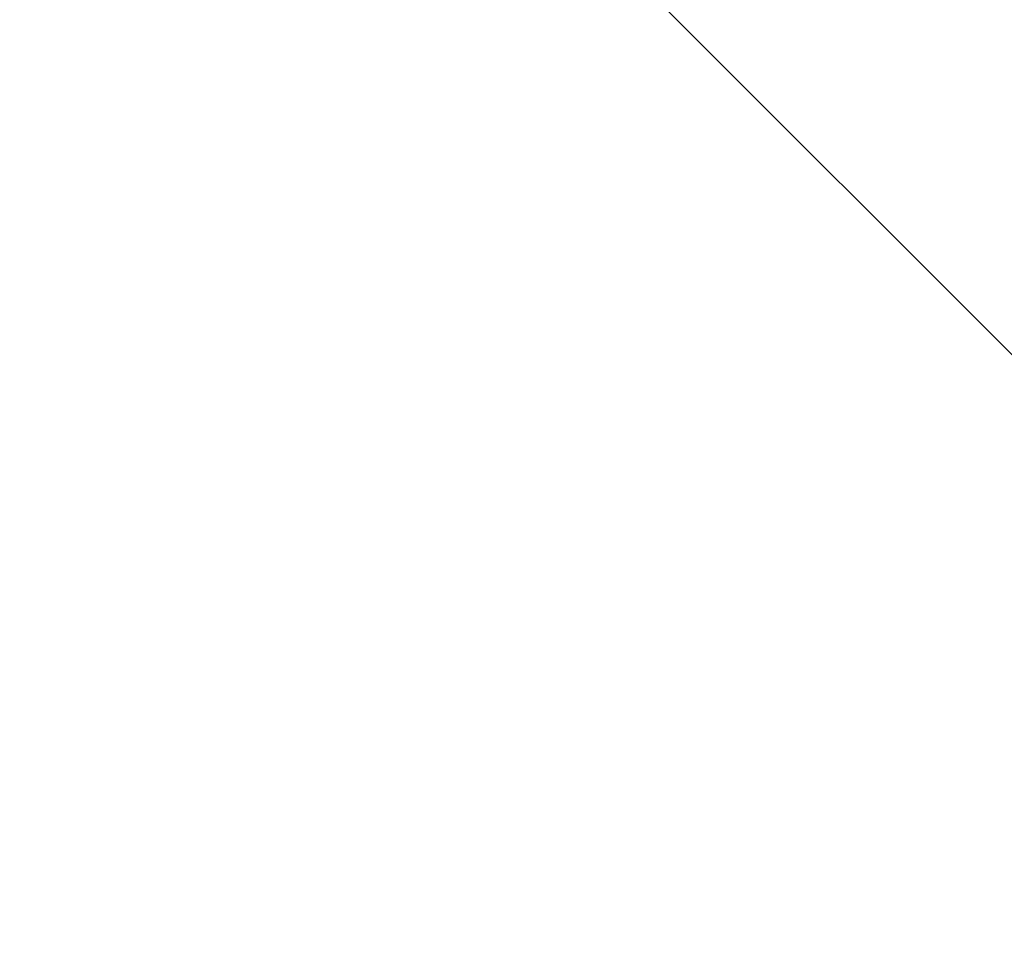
# Model space of a CAD drawing. Extents: x -250 to 250, y -697 to 625.
# Tile 689 of 1056: x -152.822 to -152.711, y 546.894 to 546.998. Entities that reach past the tile are written whole.
import ezdxf

# ---------------------------------------------------------------- set-up
doc = ezdxf.new("R2010")
doc.units = 0
doc.header["$LTSCALE"] = 25.405557
for name, color, linetype in [('1247', 7, 'CONTINUOUS'), ('1248', 7, 'CONTINUOUS'), ('1249', 7, 'CONTINUOUS'), ('1267', 7, 'CONTINUOUS'), ('2122', 7, 'CONTINUOUS'), ('2131', 7, 'CONTINUOUS'), ('278', 7, 'CONTINUOUS'), ('3509', 7, 'CONTINUOUS')]:
    doc.layers.add(name, color=color, linetype=linetype)

msp = doc.modelspace()

# ---------------------------------------------------------------- linework, layer by layer
at = {"layer": '1247', "color": 7, "linetype": 'CONTINUOUS'}
for points in [[(-150, 549.4, 68.65), (-157.82212, 545.96474, 68.65), (-150, 547.85832, 68.65), (-150, 549.4, 68.65)], [(-150, 547.85832, 68.65), (-157.82212, 545.96474, 68.65), (-157.89246, 543.83417, 68.65), (-150, 547.85832, 68.65)]]:
    msp.add_3dface(points, dxfattribs=at)
at = {"layer": '1248', "color": 7, "linetype": 'CONTINUOUS'}
msp.add_3dface([(-157.80117, 544.70147, 15.65), (-150, 548.5, 15.65), (-150, 545.6, 15.65), (-157.80117, 544.70147, 15.65)], dxfattribs=at)
at = {"layer": '1249', "color": 7, "linetype": 'CONTINUOUS'}
msp.add_3dface([(-157.89143, 546.03703, 68.55), (-150, 549.5, 68.55), (-155.14908, 548.09874, 51.65), (-157.89143, 546.03703, 68.55)], dxfattribs=at)
at = {"layer": '1267', "color": 7, "linetype": 'CONTINUOUS'}
for points in [[(-157.80117, 544.70147, 15.65), (-154.96325, 548.20126, 16.65), (-150, 549.5, 16.65), (-157.80117, 544.70147, 15.65)], [(-157.80117, 544.70147, 15.65), (-150, 549.5, 16.65), (-150, 549.20711, 15.94289), (-157.80117, 544.70147, 15.65)], [(-150, 548.5, 15.65), (-157.80117, 544.70147, 15.65), (-150, 549.20711, 15.94289), (-150, 548.5, 15.65)]]:
    msp.add_3dface(points, dxfattribs=at)
at = {"layer": '2122', "color": 7, "linetype": 'CONTINUOUS'}
for points in [[(-150, 549.5, 68.55), (-157.89143, 546.03703, 68.55), (-150, 549.47071, 68.62071), (-150, 549.5, 68.55)], [(-157.89143, 546.03703, 68.55), (-150, 549.4, 68.65), (-150, 549.47071, 68.62071), (-157.89143, 546.03703, 68.55)], [(-157.82212, 545.96474, 68.65), (-150, 549.4, 68.65), (-157.89143, 546.03703, 68.55), (-157.82212, 545.96474, 68.65)]]:
    msp.add_3dface(points, dxfattribs=at)
at = {"layer": '2131', "color": 7, "linetype": 'CONTINUOUS'}
msp.add_3dface([(-150, 547.85832, 68.65), (-157.89246, 543.83417, 68.65), (-150, 546.63358, 68.62499), (-150, 547.85832, 68.65)], dxfattribs=at)
at = {"layer": '278', "color": 7, "linetype": 'CONTINUOUS'}
for points in [[(210, 550, -11), (210, 543.53436, -8.89919), (-210, 550, -11), (210, 550, -11)], [(-210, 550, -11), (210, 543.53436, -8.89919), (-210, 543.53436, -8.89919), (-210, 550, -11)], [(210, 543.53436, 8.89919), (210, 550, 11), (-210, 543.53436, 8.89919), (210, 543.53436, 8.89919)], [(210, 550, 11), (-210, 550, 11), (-210, 543.53436, 8.89919), (210, 550, 11)]]:
    msp.add_3dface(points, dxfattribs=at)
at = {"layer": '3509', "color": 7, "linetype": 'CONTINUOUS'}
for points in [[(-152.99995, 547.25, 48.65), (-150, 547.25, 45.65), (-152.5, 546.75, 48.65), (-152.99995, 547.25, 48.65)], [(-150, 546.75, 51.15), (-152.99995, 547.25, 48.65), (-152.5, 546.75, 48.65), (-150, 546.75, 51.15)], [(-152.99995, 547.25, 48.65), (-150, 546.75, 51.15), (-150, 547.10355, 51.29645), (-152.99995, 547.25, 48.65)]]:
    msp.add_3dface(points, dxfattribs=at)

doc.saveas('drawing.dxf')
